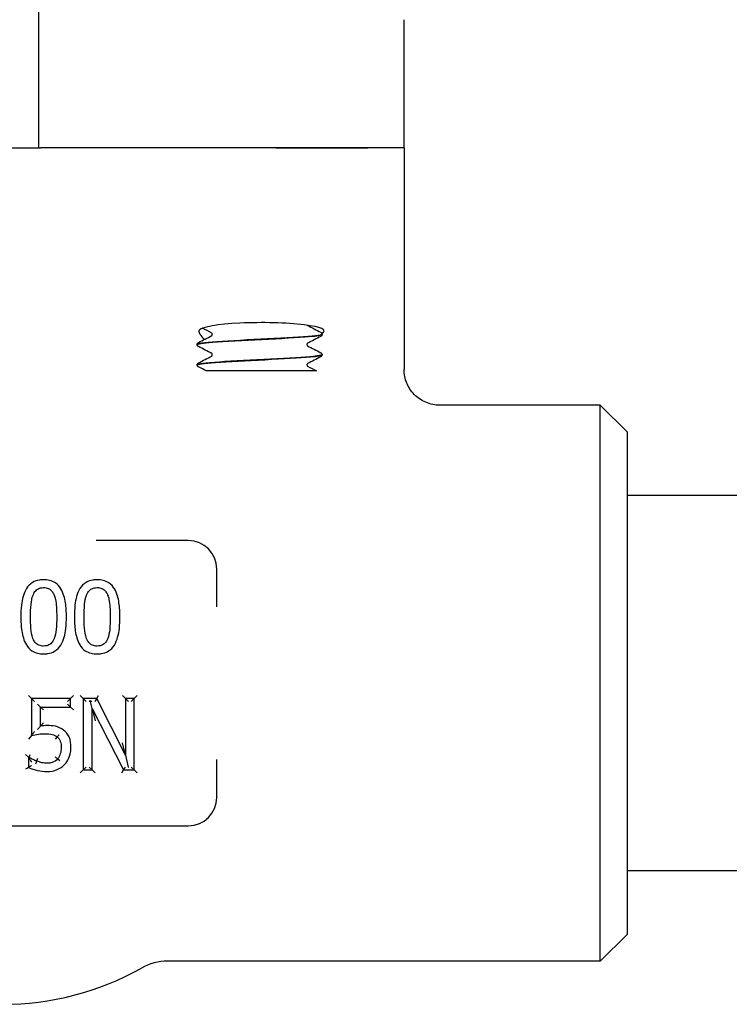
# Model space of a CAD drawing. Header units: inches. Extents: x 24 to 1128, y -94 to 748.
# Tile 451 of 573: x 749.48 to 751.97, y 259.19 to 262.64. Entities that reach past the tile are written whole.
import ezdxf

# ---------------------------------------------------------------- set-up
doc = ezdxf.new("R2010")
doc.units = ezdxf.units.IN
doc.header["$LTSCALE"] = 32
doc.header["$MEASUREMENT"] = 0
doc.layers.add('Visible (ANSI)', color=7, linetype='Continuous', lineweight=30)

msp = doc.modelspace()

# ---------------------------------------------------------------- linework, layer by layer
at = {"layer": 'Visible (ANSI)'}
for p, q in [((749.54999, 262.69202), (749.54999, 262.18862)), ((750.83124, 262.18862), (750.83124, 262.63807)), ((749.29999, 262.18862), (749.54999, 262.18862)), ((749.54999, 262.18862), (749.55677, 262.18862)), ((750.38165, 262.18862), (749.55677, 262.18862)), ((750.38165, 262.18862), (749.55677, 262.18862)), ((750.70388, 262.18862), (750.38165, 262.18862)), ((750.38165, 262.18862), (750.70388, 262.18862)), ((750.83124, 262.18862), (750.70388, 262.18862)), ((750.83124, 262.18862), (750.70388, 262.18862)), ((750.83124, 262.18862), (750.83124, 261.41225)), ((750.54374, 261.53611), (750.54374, 261.53545)), ((750.10624, 261.50036), (750.10624, 261.4997)), ((750.54374, 261.46461), (750.54374, 261.46395)), ((750.10624, 261.42886), (750.10624, 261.4282)), ((750.20213, 261.40737), (750.13771, 261.40737)), ((750.27785, 261.40737), (750.20213, 261.40737)), ((750.36439, 261.40737), (750.27785, 261.40737)), ((750.52479, 261.40737), (750.36439, 261.40737)), ((751.51874, 261.28737), (750.95734, 261.28737)), ((751.61249, 261.19362), (751.51874, 261.28737)), ((751.51874, 259.33987), (751.51874, 261.28737)), ((751.61249, 261.19362), (751.61249, 259.43362)), ((754.17499, 260.97112), (751.61249, 260.97112)), ((750.07499, 260.81362), (749.75214, 260.81362)), ((750.17499, 260.58111), (750.17499, 260.71362)), ((749.52508, 260.25953), (749.51466, 260.26995)), ((749.66224, 260.25953), (749.67265, 260.26995)), ((749.70681, 260.25953), (749.69639, 260.26995)), ((749.75401, 260.25953), (749.7604, 260.26995)), ((749.8547, 260.25953), (749.84428, 260.26995)), ((749.8857, 260.25953), (749.89611, 260.26995)), ((749.52508, 260.25953), (749.52508, 260.13068)), ((749.66224, 260.25953), (749.52508, 260.25953)), ((749.52508, 260.25953), (749.5355, 260.24912)), ((749.55729, 260.23016), (749.54688, 260.24057)), ((749.55729, 260.23016), (749.66224, 260.23016)), ((749.55729, 260.1635), (749.55729, 260.23016)), ((749.55729, 260.23016), (749.56771, 260.21974)), ((749.66224, 260.25953), (749.65182, 260.24912)), ((749.66224, 260.23016), (749.65182, 260.24057)), ((749.66224, 260.23016), (749.66224, 260.25953)), ((749.66224, 260.23016), (749.67265, 260.21974)), ((749.75401, 260.25953), (749.70681, 260.25953)), ((749.70681, 260.25953), (749.70681, 260.00953)), ((749.70681, 260.25953), (749.71722, 260.24912)), ((749.72739, 260.24912), (749.7311, 260.25283)), ((749.7311, 260.25283), (749.73718, 260.24912)), ((749.7378, 260.22509), (749.7311, 260.25283)), ((749.75401, 260.25953), (749.74762, 260.24912)), ((749.8547, 260.0616), (749.75401, 260.25953)), ((749.8547, 260.25953), (749.8547, 260.0616)), ((749.8857, 260.25953), (749.8547, 260.25953)), ((749.8547, 260.25953), (749.86512, 260.24912)), ((749.8857, 260.25953), (749.87528, 260.24912)), ((749.8857, 260.00953), (749.8857, 260.25953)), ((749.7378, 260.00953), (749.7378, 260.22509)), ((749.7378, 260.22509), (749.84842, 260.00953)), ((749.7378, 260.22509), (749.74822, 260.18198)), ((749.54688, 260.15161), (749.55729, 260.1635)), ((749.52508, 260.13068), (749.51466, 260.11773)), ((749.61544, 260.12521), (749.60867, 260.11729)), ((749.8547, 260.0616), (749.84428, 260.10505)), ((749.51475, 260.0539), (749.50433, 260.06432)), ((749.51718, 260.0539), (749.51475, 260.0539)), ((749.51475, 260.0539), (749.51475, 260.01845)), ((749.51475, 260.0539), (749.51658, 260.05207)), ((749.51718, 260.0539), (749.5206, 260.06432)), ((749.8547, 260.0616), (749.86477, 260.0196)), ((749.5406, 260.03073), (749.54412, 260.04053)), ((749.62477, 260.04166), (749.61686, 260.04843)), ((749.70681, 260.00953), (749.71722, 260.01995)), ((749.7378, 260.00953), (749.72739, 260.01995)), ((749.84842, 260.00953), (749.85478, 260.01995)), ((749.8642, 260.01995), (749.86477, 260.0196)), ((749.86477, 260.0196), (749.86512, 260.01995)), ((749.8857, 260.00953), (749.87528, 260.01995)), ((750.17499, 259.91362), (750.17499, 260.04614)), ((749.51475, 260.01845), (749.50433, 260.01196)), ((749.70681, 260.00953), (749.69639, 259.99912)), ((749.70681, 260.00953), (749.7378, 260.00953)), ((749.7378, 260.00953), (749.74822, 259.99912)), ((749.84206, 259.99912), (749.84842, 260.00953)), ((749.84842, 260.00953), (749.8857, 260.00953)), ((749.8857, 260.00953), (749.89611, 259.99912)), ((748.77499, 259.81362), (750.07499, 259.81362)), ((754.17499, 259.65612), (751.61249, 259.65612)), ((751.61249, 259.43362), (751.51874, 259.33987)), ((751.51874, 259.33987), (750.00265, 259.33987))]:
    msp.add_line(p, q, dxfattribs=at)
for centre, radius, start, end in [((750.07499, 260.71362), 0.1, 0, 90), ((750.07499, 259.91362), 0.1, 270, 0), ((750.00265, 259.15237), 0.1875, 90, 119.34483), ((749.42499, 260.17987), 0.99125, 240.65517, 299.34483)]:
    msp.add_arc(centre, radius, start, end, dxfattribs=at)
msp.add_ellipse((750.33216, 261.54792), major_axis=(0.21875, 0), ratio=0.1316525, start_param=6.0040853, end_param=9.3138876, dxfattribs=at)
for points, knots in [([(750.13188, 261.51813), (750.12509, 261.52392), (750.1201, 261.53014), (750.11323, 261.54246), (750.11234, 261.54825), (750.11476, 261.55111)], [0.70379768, 0.70379768, 0.70379768, 0.70379768, 0.82602783, 0.82602783, 0.97703961, 0.97703961, 0.97703961, 0.97703961]), ([(750.15919, 261.53578), (750.15919, 261.53716), (750.15862, 261.53846), (750.15769, 261.53974), (750.15734, 261.54002), (750.15702, 261.54025), (750.15696, 261.54028), (750.15696, 261.54028)], [0, 0, 0, 0, 0.022828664, 0.022828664, 0.041633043, 0.041633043, 0.054614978, 0.054614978, 0.054614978, 0.054614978]), ([(750.49238, 261.56753), (750.49257, 261.56735), (750.49272, 261.56723), (750.49295, 261.56707), (750.49301, 261.56703), (750.49301, 261.56703)], [0.031449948, 0.031449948, 0.031449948, 0.031449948, 0.041633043, 0.041633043, 0.054614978, 0.054614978, 0.054614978, 0.054614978]), ([(750.53903, 261.54292), (750.53981, 261.54251), (750.54065, 261.54201), (750.54205, 261.54057), (750.54255, 261.53993), (750.54338, 261.53827), (750.54369, 261.53722), (750.54373, 261.53614)], [0, 0, 0, 0, 0.028459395, 0.028459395, 0.043235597, 0.043235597, 0.058545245, 0.058545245, 0.058545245, 0.058545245]), ([(750.10624, 261.50039), (750.1063, 261.50185), (750.10684, 261.50322), (750.10809, 261.50509), (750.10876, 261.5057), (750.10992, 261.5066), (750.11044, 261.50691), (750.11094, 261.50717)], [0, 0, 0, 0, 0.020588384, 0.020588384, 0.04017257, 0.04017257, 0.058516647, 0.058516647, 0.058516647, 0.058516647]), ([(750.10635, 261.49967), (750.1065, 261.50242), (750.12594, 261.50517), (750.16088, 261.50792), (750.20345, 261.51127), (750.26823, 261.51462), (750.33258, 261.51797), (750.39692, 261.52132), (750.45958, 261.52466), (750.4987, 261.52801), (750.52765, 261.53049), (750.54329, 261.53297), (750.54354, 261.53545)], [8.1371759, 8.1371759, 8.1371759, 8.1371759, 8.8619138, 8.8619138, 8.8619138, 9.7450261, 9.7450261, 9.7450261, 10.627867, 10.627867, 10.627867, 11.2810852, 11.2810852, 11.2810852, 11.2810852]), ([(750.54352, 261.53614), (750.54365, 261.53522), (750.54167, 261.5343), (750.53747, 261.53339), (750.52229, 261.53006), (750.47842, 261.52673), (750.42098, 261.52341), (750.36364, 261.52009), (750.29387, 261.51677), (750.23563, 261.51345), (750.17748, 261.51014), (750.13192, 261.50682), (750.11454, 261.50351), (750.10904, 261.50246), (750.10639, 261.50141), (750.10648, 261.50036)], [-17.5665871, -17.5665871, -17.5665871, -17.5665871, -17.3244424, -17.3244424, -17.3244424, -16.4477493, -16.4477493, -16.4477493, -15.5726718, -15.5726718, -15.5726718, -14.6990684, -14.6990684, -14.6990684, -14.4226778, -14.4226778, -14.4226778, -14.4226778]), ([(750.15696, 261.53128), (750.15696, 261.53128), (750.1572, 261.53138), (750.15796, 261.53217), (750.15833, 261.53263), (750.15895, 261.53396), (750.15919, 261.53486), (750.15919, 261.53578)], [0.002645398, 0.002645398, 0.002645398, 0.002645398, 0.027589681, 0.027589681, 0.042171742, 0.042171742, 0.057287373, 0.057287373, 0.057287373, 0.057287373]), ([(750.49301, 261.50453), (750.49301, 261.50453), (750.49277, 261.50443), (750.49201, 261.50364), (750.49164, 261.50318), (750.49102, 261.50185), (750.49078, 261.50095), (750.49078, 261.50003)], [0.002645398, 0.002645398, 0.002645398, 0.002645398, 0.027589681, 0.027589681, 0.042171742, 0.042171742, 0.057287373, 0.057287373, 0.057287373, 0.057287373]), ([(750.54373, 261.53542), (750.54367, 261.53396), (750.54313, 261.53259), (750.54188, 261.53072), (750.54121, 261.53011), (750.54005, 261.52921), (750.53953, 261.5289), (750.53903, 261.52864)], [0, 0, 0, 0, 0.020588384, 0.020588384, 0.04017257, 0.04017257, 0.058516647, 0.058516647, 0.058516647, 0.058516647]), ([(750.11094, 261.49289), (750.11016, 261.4933), (750.10932, 261.4938), (750.10792, 261.49525), (750.10742, 261.49588), (750.10659, 261.49754), (750.10628, 261.49859), (750.10624, 261.49967)], [0, 0, 0, 0, 0.028459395, 0.028459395, 0.043235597, 0.043235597, 0.058545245, 0.058545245, 0.058545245, 0.058545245]), ([(750.15919, 261.46428), (750.15919, 261.46566), (750.15862, 261.46696), (750.15769, 261.46824), (750.15734, 261.46852), (750.15702, 261.46875), (750.15696, 261.46878), (750.15696, 261.46878)], [0, 0, 0, 0, 0.022828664, 0.022828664, 0.041633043, 0.041633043, 0.054614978, 0.054614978, 0.054614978, 0.054614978]), ([(750.49078, 261.50003), (750.49078, 261.49865), (750.49135, 261.49735), (750.49228, 261.49607), (750.49263, 261.4958), (750.49295, 261.49557), (750.49301, 261.49553), (750.49301, 261.49553)], [0, 0, 0, 0, 0.022828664, 0.022828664, 0.041633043, 0.041633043, 0.054614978, 0.054614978, 0.054614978, 0.054614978]), ([(750.53903, 261.47142), (750.53981, 261.47101), (750.54065, 261.47051), (750.54205, 261.46907), (750.54255, 261.46843), (750.54338, 261.46677), (750.54369, 261.46572), (750.54373, 261.46464)], [0, 0, 0, 0, 0.028459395, 0.028459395, 0.043235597, 0.043235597, 0.058545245, 0.058545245, 0.058545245, 0.058545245]), ([(750.10624, 261.42889), (750.1063, 261.43035), (750.10684, 261.43172), (750.10809, 261.43359), (750.10876, 261.4342), (750.10992, 261.4351), (750.11044, 261.43541), (750.11094, 261.43567)], [0, 0, 0, 0, 0.020588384, 0.020588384, 0.04017257, 0.04017257, 0.058516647, 0.058516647, 0.058516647, 0.058516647]), ([(750.10627, 261.42817), (750.10635, 261.43115), (750.12955, 261.43413), (750.16996, 261.43711), (750.21476, 261.44041), (750.27989, 261.44371), (750.34317, 261.44702), (750.40644, 261.45032), (750.4667, 261.45362), (750.50343, 261.45693), (750.52944, 261.45927), (750.54323, 261.46161), (750.54344, 261.46395)], [1.8539906, 1.8539906, 1.8539906, 1.8539906, 2.6394946, 2.6394946, 2.6394946, 3.5103246, 3.5103246, 3.5103246, 4.381086, 4.381086, 4.381086, 4.9978999, 4.9978999, 4.9978999, 4.9978999]), ([(750.54369, 261.46464), (750.54373, 261.46431), (750.54349, 261.46398), (750.54295, 261.46365), (750.53754, 261.46033), (750.50277, 261.45701), (750.45055, 261.4537), (750.39849, 261.45039), (750.33008, 261.44708), (750.26865, 261.44378), (750.20663, 261.44044), (750.15292, 261.4371), (750.12616, 261.43376), (750.11308, 261.43213), (750.10656, 261.4305), (750.10656, 261.42886)], [-11.2834018, -11.2834018, -11.2834018, -11.2834018, -11.1962178, -11.1962178, -11.1962178, -10.321672, -10.321672, -10.321672, -9.4498406, -9.4498406, -9.4498406, -8.569564, -8.569564, -8.569564, -8.1394925, -8.1394925, -8.1394925, -8.1394925]), ([(750.15696, 261.45978), (750.15696, 261.45978), (750.1572, 261.45988), (750.15796, 261.46067), (750.15833, 261.46113), (750.15895, 261.46246), (750.15919, 261.46336), (750.15919, 261.46428)], [0.002645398, 0.002645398, 0.002645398, 0.002645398, 0.027589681, 0.027589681, 0.042171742, 0.042171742, 0.057287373, 0.057287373, 0.057287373, 0.057287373]), ([(750.54373, 261.46392), (750.54367, 261.46246), (750.54313, 261.46109), (750.54188, 261.45922), (750.54121, 261.45861), (750.54005, 261.45771), (750.53953, 261.4574), (750.53903, 261.45714)], [0, 0, 0, 0, 0.020588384, 0.020588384, 0.04017257, 0.04017257, 0.058516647, 0.058516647, 0.058516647, 0.058516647]), ([(750.11094, 261.42139), (750.11016, 261.4218), (750.10932, 261.4223), (750.10792, 261.42375), (750.10742, 261.42438), (750.10659, 261.42604), (750.10628, 261.42709), (750.10624, 261.42817)], [0, 0, 0, 0, 0.028459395, 0.028459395, 0.043235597, 0.043235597, 0.058545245, 0.058545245, 0.058545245, 0.058545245]), ([(750.49301, 261.43303), (750.49301, 261.43303), (750.49277, 261.43293), (750.49201, 261.43214), (750.49164, 261.43168), (750.49102, 261.43035), (750.49078, 261.42945), (750.49078, 261.42853)], [0.002645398, 0.002645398, 0.002645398, 0.002645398, 0.027589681, 0.027589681, 0.042171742, 0.042171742, 0.057287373, 0.057287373, 0.057287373, 0.057287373]), ([(750.49078, 261.42853), (750.49078, 261.42715), (750.49135, 261.42585), (750.49228, 261.42457), (750.49263, 261.4243), (750.49295, 261.42407), (750.49301, 261.42403), (750.49301, 261.42403)], [0, 0, 0, 0, 0.022828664, 0.022828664, 0.041633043, 0.041633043, 0.054614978, 0.054614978, 0.054614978, 0.054614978]), ([(750.95734, 261.28737), (750.95723, 261.28737), (750.95713, 261.28737), (750.94847, 261.2874), (750.93995, 261.28828), (750.92321, 261.29173), (750.91505, 261.29429), (750.89217, 261.3041), (750.87852, 261.31339), (750.85568, 261.33658), (750.84666, 261.35021), (750.83439, 261.38013), (750.83124, 261.39611), (750.83124, 261.41225)], [-0.00080906, -0.00080906, -0.00080906, -0.00080906, 0, 0, 0.06513682, 0.06513682, 0.13017613, 0.13017613, 0.25481643, 0.25481643, 0.37825086, 0.37825086, 0.50129539, 0.50129539, 0.50129539, 0.50129539]), ([(749.56813, 260.67622), (749.5632, 260.67622), (749.55813, 260.67588), (749.54491, 260.67369), (749.53674, 260.67103), (749.52028, 260.66119), (749.51296, 260.6534), (749.50766, 260.64492), (749.50219, 260.63616), (749.49876, 260.62701), (749.49327, 260.60761), (749.4915, 260.59738), (749.48867, 260.5734), (749.48811, 260.55961), (749.48811, 260.54595)], [-0.39762782, -0.39762782, -0.39762782, -0.39762782, -0.36373585, -0.36373585, -0.30950871, -0.30950871, -0.24393732, -0.24393732, -0.24393732, -0.1766061, -0.1766061, -0.10179305, -0.10179305, 0, 0, 0, 0]), ([(749.64795, 260.54615), (749.64795, 260.5623), (749.64713, 260.57882), (749.64194, 260.61162), (749.63786, 260.62829), (749.62861, 260.6438), (749.62382, 260.65181), (749.61732, 260.65934), (749.59672, 260.67332), (749.5818, 260.67622), (749.56813, 260.67622)], [-0.3955508, -0.3955508, -0.3955508, -0.3955508, -0.2754195, -0.2754195, -0.15529321, -0.15529321, -0.15529321, -0.09373364, -0.09373364, 0, 0, 0, 0]), ([(749.75573, 260.67622), (749.75081, 260.67622), (749.74573, 260.67588), (749.73251, 260.67369), (749.72434, 260.67103), (749.70788, 260.66119), (749.70056, 260.6534), (749.69526, 260.64492), (749.68979, 260.63616), (749.68636, 260.62701), (749.68087, 260.60761), (749.6791, 260.59738), (749.67627, 260.5734), (749.67571, 260.55961), (749.67571, 260.54595)], [-0.39762782, -0.39762782, -0.39762782, -0.39762782, -0.36373585, -0.36373585, -0.30950871, -0.30950871, -0.24393732, -0.24393732, -0.24393732, -0.1766061, -0.1766061, -0.10179305, -0.10179305, 0, 0, 0, 0]), ([(749.83555, 260.54615), (749.83555, 260.5623), (749.83473, 260.57882), (749.82954, 260.61162), (749.82547, 260.62829), (749.81621, 260.6438), (749.81142, 260.65181), (749.80492, 260.65934), (749.78432, 260.67332), (749.7694, 260.67622), (749.75573, 260.67622)], [-0.3955508, -0.3955508, -0.3955508, -0.3955508, -0.2754195, -0.2754195, -0.15529321, -0.15529321, -0.15529321, -0.09373364, -0.09373364, 0, 0, 0, 0]), ([(749.53085, 260.62212), (749.53155, 260.62387), (749.53232, 260.62557), (749.53578, 260.63237), (749.53913, 260.63688), (749.54726, 260.6438), (749.55197, 260.64609), (749.56078, 260.64811), (749.56443, 260.64846), (749.56813, 260.64846)], [-0.15519829, -0.15519829, -0.15519829, -0.15519829, -0.13862551, -0.13862551, -0.08628485, -0.08628485, -0.03318648, -0.03318648, 0, 0, 0, 0]), ([(749.56813, 260.64846), (749.57096, 260.64846), (749.57374, 260.64826), (749.57916, 260.64735), (749.58177, 260.64663), (749.58799, 260.64411), (749.59138, 260.64184), (749.59764, 260.63573), (749.60039, 260.63181), (749.60341, 260.62584), (749.60414, 260.6242), (749.6048, 260.62253)], [-0.15345791, -0.15345791, -0.15345791, -0.15345791, -0.12815919, -0.12815919, -0.10190337, -0.10190337, -0.06065975, -0.06065975, -0.01592257, -0.01592257, 0, 0, 0, 0]), ([(749.71846, 260.62212), (749.71916, 260.62387), (749.71992, 260.62557), (749.72339, 260.63237), (749.72673, 260.63688), (749.73486, 260.6438), (749.73958, 260.64609), (749.74839, 260.64811), (749.75203, 260.64846), (749.75573, 260.64846)], [-0.15519829, -0.15519829, -0.15519829, -0.15519829, -0.13862551, -0.13862551, -0.08628485, -0.08628485, -0.03318648, -0.03318648, 0, 0, 0, 0]), ([(749.75573, 260.64846), (749.75856, 260.64846), (749.76134, 260.64826), (749.76676, 260.64735), (749.76937, 260.64663), (749.77559, 260.64411), (749.77898, 260.64184), (749.78524, 260.63573), (749.78799, 260.63181), (749.79101, 260.62584), (749.79174, 260.6242), (749.7924, 260.62253)], [-0.15345791, -0.15345791, -0.15345791, -0.15345791, -0.12815919, -0.12815919, -0.10190337, -0.10190337, -0.06065975, -0.06065975, -0.01592257, -0.01592257, 0, 0, 0, 0]), ([(749.52214, 260.54595), (749.52214, 260.56071), (749.52261, 260.57544), (749.52397, 260.58991), (749.52503, 260.60123), (749.52702, 260.61247), (749.53085, 260.62212)], [-0.20539702, -0.20539702, -0.20539702, -0.20539702, -0.0911634, -0.0911634, -0.0911634, 0, 0, 0, 0]), ([(749.6048, 260.62253), (749.6067, 260.61774), (749.60817, 260.61258), (749.61116, 260.5987), (749.61214, 260.58974), (749.61363, 260.56925), (749.61392, 260.55771), (749.61392, 260.54615)], [-0.20607527, -0.20607527, -0.20607527, -0.20607527, -0.16123509, -0.16123509, -0.08949082, -0.08949082, 0, 0, 0, 0]), ([(749.70974, 260.54595), (749.70974, 260.56071), (749.71021, 260.57544), (749.71157, 260.58991), (749.71263, 260.60123), (749.71462, 260.61247), (749.71846, 260.62212)], [-0.20539702, -0.20539702, -0.20539702, -0.20539702, -0.0911634, -0.0911634, -0.0911634, 0, 0, 0, 0]), ([(749.7924, 260.62253), (749.7943, 260.61774), (749.79577, 260.61258), (749.79876, 260.5987), (749.79974, 260.58974), (749.80123, 260.56925), (749.80152, 260.55771), (749.80152, 260.54615)], [-0.20607527, -0.20607527, -0.20607527, -0.20607527, -0.16123509, -0.16123509, -0.08949082, -0.08949082, 0, 0, 0, 0]), ([(749.48811, 260.54595), (749.48811, 260.52976), (749.48892, 260.51321), (749.49407, 260.48032), (749.49807, 260.46358), (749.50745, 260.448), (749.51213, 260.44023), (749.51845, 260.43295), (749.53897, 260.41883), (749.55421, 260.41588), (749.56813, 260.41588)], [-0.39636224, -0.39636224, -0.39636224, -0.39636224, -0.27588328, -0.27588328, -0.15540931, -0.15540931, -0.15540931, -0.09572801, -0.09572801, 0, 0, 0, 0]), ([(749.53065, 260.47058), (749.52638, 260.48175), (749.52433, 260.49392), (749.5224, 260.51963), (749.52214, 260.53279), (749.52214, 260.54595)], [-0.2030371, -0.2030371, -0.2030371, -0.2030371, -0.10151855, -0.10151855, 0, 0, 0, 0]), ([(749.56813, 260.41588), (749.57301, 260.41588), (749.57803, 260.41622), (749.59112, 260.4184), (749.59921, 260.42105), (749.61569, 260.43089), (749.62307, 260.4388), (749.6284, 260.44739), (749.63379, 260.45607), (749.63722, 260.46515), (749.64278, 260.48463), (749.64457, 260.49501), (749.64739, 260.519), (749.64795, 260.53264), (749.64795, 260.54615)], [-0.3969343, -0.3969343, -0.3969343, -0.3969343, -0.36344063, -0.36344063, -0.30985076, -0.30985076, -0.24348635, -0.24348635, -0.24348635, -0.17661505, -0.17661505, -0.10067261, -0.10067261, 0, 0, 0, 0]), ([(749.61392, 260.54615), (749.61392, 260.53108), (749.61345, 260.51603), (749.61189, 260.50138), (749.61072, 260.49035), (749.60871, 260.4794), (749.605, 260.46998)], [-0.20539024, -0.20539024, -0.20539024, -0.20539024, -0.08874744, -0.08874744, -0.08874744, 0, 0, 0, 0]), ([(749.67571, 260.54595), (749.67571, 260.52976), (749.67652, 260.51321), (749.68167, 260.48032), (749.68567, 260.46358), (749.69506, 260.448), (749.69974, 260.44023), (749.70605, 260.43295), (749.72657, 260.41883), (749.74181, 260.41588), (749.75573, 260.41588)], [-0.39636224, -0.39636224, -0.39636224, -0.39636224, -0.27588328, -0.27588328, -0.15540931, -0.15540931, -0.15540931, -0.09572801, -0.09572801, 0, 0, 0, 0]), ([(749.71825, 260.47058), (749.71398, 260.48175), (749.71193, 260.49392), (749.71, 260.51963), (749.70974, 260.53279), (749.70974, 260.54595)], [-0.2030371, -0.2030371, -0.2030371, -0.2030371, -0.10151855, -0.10151855, 0, 0, 0, 0]), ([(749.75573, 260.41588), (749.76061, 260.41588), (749.76564, 260.41622), (749.77872, 260.4184), (749.78681, 260.42105), (749.8033, 260.43089), (749.81068, 260.4388), (749.816, 260.44739), (749.82139, 260.45607), (749.82482, 260.46515), (749.83038, 260.48463), (749.83217, 260.49501), (749.83499, 260.519), (749.83555, 260.53264), (749.83555, 260.54615)], [-0.3969343, -0.3969343, -0.3969343, -0.3969343, -0.36344063, -0.36344063, -0.30985076, -0.30985076, -0.24348635, -0.24348635, -0.24348635, -0.17661505, -0.17661505, -0.10067261, -0.10067261, 0, 0, 0, 0]), ([(749.80152, 260.54615), (749.80152, 260.53108), (749.80105, 260.51603), (749.79949, 260.50138), (749.79832, 260.49035), (749.79631, 260.4794), (749.7926, 260.46998)], [-0.20539024, -0.20539024, -0.20539024, -0.20539024, -0.08874744, -0.08874744, -0.08874744, 0, 0, 0, 0]), ([(749.56813, 260.44364), (749.56526, 260.44364), (749.56242, 260.44385), (749.55681, 260.44478), (749.55408, 260.44554), (749.54762, 260.44821), (749.54415, 260.4506), (749.53778, 260.45698), (749.535, 260.46104), (749.53203, 260.46715), (749.53131, 260.46884), (749.53065, 260.47058)], [-0.1574704, -0.1574704, -0.1574704, -0.1574704, -0.13181294, -0.13181294, -0.10432668, -0.10432668, -0.0618117, -0.0618117, -0.01648612, -0.01648612, 0, 0, 0, 0]), ([(749.605, 260.46998), (749.60435, 260.46828), (749.60363, 260.46663), (749.60026, 260.45977), (749.5969, 260.45517), (749.58876, 260.44828), (749.58406, 260.446), (749.57537, 260.44399), (749.57178, 260.44364), (749.56813, 260.44364)], [-0.15478626, -0.15478626, -0.15478626, -0.15478626, -0.13870733, -0.13870733, -0.08539549, -0.08539549, -0.03284442, -0.03284442, 0, 0, 0, 0]), ([(749.75573, 260.44364), (749.75286, 260.44364), (749.75002, 260.44385), (749.74441, 260.44478), (749.74168, 260.44554), (749.73522, 260.44821), (749.73175, 260.4506), (749.72538, 260.45698), (749.7226, 260.46104), (749.71963, 260.46715), (749.71891, 260.46884), (749.71825, 260.47058)], [-0.1574704, -0.1574704, -0.1574704, -0.1574704, -0.13181294, -0.13181294, -0.10432668, -0.10432668, -0.0618117, -0.0618117, -0.01648612, -0.01648612, 0, 0, 0, 0]), ([(749.7926, 260.46998), (749.79195, 260.46828), (749.79123, 260.46663), (749.78786, 260.45977), (749.7845, 260.45517), (749.77636, 260.44828), (749.77166, 260.446), (749.76297, 260.44399), (749.75938, 260.44364), (749.75573, 260.44364)], [-0.15478626, -0.15478626, -0.15478626, -0.15478626, -0.13870733, -0.13870733, -0.08539549, -0.08539549, -0.03284442, -0.03284442, 0, 0, 0, 0]), ([(749.55729, 260.1635), (749.55729, 260.1635), (749.55741, 260.16364), (749.55789, 260.16419), (749.55828, 260.16463), (749.55941, 260.1659), (749.56022, 260.16681), (749.56204, 260.16884), (749.56309, 260.16999), (749.56528, 260.17238), (749.56646, 260.17364), (749.56766, 260.17491), (749.56768, 260.17494), (749.56771, 260.17497)], [0, 0, 0, 0, 0.006931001, 0.006931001, 0.015008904, 0.015008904, 0.026274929, 0.026274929, 0.038566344, 0.038566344, 0.051474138, 0.051474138, 0.051751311, 0.051751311, 0.051751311, 0.051751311]), ([(749.57998, 260.16492), (749.57634, 260.16492), (749.57278, 260.1648), (749.56925, 260.16462), (749.56523, 260.16441), (749.56124, 260.16403), (749.55729, 260.1635)], [-0.054269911, -0.054269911, -0.054269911, -0.054269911, -0.028353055, -0.028353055, -0.028353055, 0, 0, 0, 0]), ([(749.63792, 260.14932), (749.62973, 260.1556), (749.61901, 260.16058), (749.5991, 260.16447), (749.58945, 260.16492), (749.57998, 260.16492)], [-0.1378587, -0.1378587, -0.1378587, -0.1378587, -0.06892935, -0.06892935, 0, 0, 0, 0]), ([(749.5355, 260.1433), (749.53547, 260.14327), (749.53545, 260.14324), (749.5342, 260.14175), (749.53296, 260.14028), (749.53067, 260.13752), (749.52958, 260.1362), (749.52778, 260.13401), (749.52702, 260.13308), (749.52598, 260.1318), (749.52562, 260.13136), (749.52519, 260.13082), (749.52508, 260.13068), (749.52508, 260.13068)], [-0.000292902, -0.000292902, -0.000292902, -0.000292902, 0, 0, 0.01451739, 0.01451739, 0.02814407, 0.02814407, 0.039380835, 0.039380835, 0.047240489, 0.047240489, 0.053920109, 0.053920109, 0.053920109, 0.053920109]), ([(749.52508, 260.13068), (749.53307, 260.13244), (749.54181, 260.13393), (749.55808, 260.13619), (749.56631, 260.13676), (749.57451, 260.13676)], [-0.13237563, -0.13237563, -0.13237563, -0.13237563, -0.06618782, -0.06618782, 0, 0, 0, 0]), ([(749.57451, 260.13676), (749.5825, 260.13676), (749.59042, 260.13598), (749.59781, 260.13413), (749.60454, 260.13245), (749.61064, 260.12946), (749.61544, 260.12521)], [-0.12904291, -0.12904291, -0.12904291, -0.12904291, -0.06302328, -0.06302328, -0.06302328, 0, 0, 0, 0]), ([(749.6222, 260.13314), (749.62219, 260.13312), (749.62217, 260.1331), (749.62126, 260.13203), (749.62037, 260.131), (749.61874, 260.12908), (749.61801, 260.12822), (749.61677, 260.12677), (749.61628, 260.1262), (749.61561, 260.12542), (749.61544, 260.12521), (749.61544, 260.12521)], [-0.000192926, -0.000192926, -0.000192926, -0.000192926, 0, 0, 0.010495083, 0.010495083, 0.020832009, 0.020832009, 0.031167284, 0.031167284, 0.041501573, 0.041501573, 0.041501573, 0.041501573]), ([(749.61544, 260.12521), (749.62038, 260.12114), (749.62425, 260.11564), (749.62874, 260.10384), (749.62962, 260.09655), (749.62962, 260.08915)], [-0.12473905, -0.12473905, -0.12473905, -0.12473905, -0.06236953, -0.06236953, 0, 0, 0, 0]), ([(749.66365, 260.08895), (749.66365, 260.10075), (749.66289, 260.11327), (749.65697, 260.12582), (749.65269, 260.1349), (749.64596, 260.14326), (749.63792, 260.14932)], [-0.14837737, -0.14837737, -0.14837737, -0.14837737, -0.06455875, -0.06455875, -0.06455875, 0, 0, 0, 0]), ([(749.62962, 260.08915), (749.62962, 260.08099), (749.62869, 260.07294), (749.62638, 260.06585), (749.62428, 260.05943), (749.62106, 260.05345), (749.61686, 260.04843)], [-0.12855681, -0.12855681, -0.12855681, -0.12855681, -0.06049468, -0.06049468, -0.06049468, 0, 0, 0, 0]), ([(749.64157, 260.02878), (749.64515, 260.03264), (749.64837, 260.03691), (749.65547, 260.04868), (749.65862, 260.05639), (749.66276, 260.07253), (749.66365, 260.08087), (749.66365, 260.08895)], [-0.14603679, -0.14603679, -0.14603679, -0.14603679, -0.11135425, -0.11135425, -0.05586219, -0.05586219, 0, 0, 0, 0]), ([(749.51718, 260.0539), (749.51718, 260.0539), (749.5171, 260.05366), (749.51685, 260.0529), (749.51673, 260.05252), (749.51658, 260.05207)], [0, 0, 0, 0, 0.009850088, 0.009850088, 0.016102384, 0.016102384, 0.016102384, 0.016102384]), ([(749.54412, 260.04053), (749.54349, 260.04077), (749.54286, 260.04101), (749.54159, 260.04149), (749.54096, 260.04174), (749.54034, 260.04199), (749.53618, 260.04364), (749.53212, 260.04544), (749.52822, 260.04742), (749.52415, 260.04948), (749.52017, 260.0517), (749.51718, 260.0539)], [-0.083929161, -0.083929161, -0.083929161, -0.083929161, -0.07847822, -0.07847822, -0.073027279, -0.073027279, -0.073027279, -0.036917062, -0.036917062, -0.036917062, 0, 0, 0, 0]), ([(749.61686, 260.04843), (749.61686, 260.04843), (749.61665, 260.0486), (749.61587, 260.04927), (749.6153, 260.04976), (749.61385, 260.051), (749.61299, 260.05174), (749.61108, 260.05337), (749.61004, 260.05426), (749.60897, 260.05517), (749.60896, 260.05518), (749.60894, 260.0552)], [-0.041500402, -0.041500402, -0.041500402, -0.041500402, -0.031165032, -0.031165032, -0.020829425, -0.020829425, -0.010493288, -0.010493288, 0, 0, 0.000192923, 0.000192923, 0.000192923, 0.000192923]), ([(749.52516, 260.02518), (749.52514, 260.02516), (749.52511, 260.02514), (749.52421, 260.02453), (749.52332, 260.02395), (749.52161, 260.02282), (749.52078, 260.02228), (749.51889, 260.02106), (749.51787, 260.02041), (749.5163, 260.01942), (749.51571, 260.01905), (749.51494, 260.01857), (749.51475, 260.01845), (749.51475, 260.01845)], [-0.000231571, -0.000231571, -0.000231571, -0.000231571, 0, 0, 0.00809933, 0.00809933, 0.016011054, 0.016011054, 0.027158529, 0.027158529, 0.036723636, 0.036723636, 0.045624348, 0.045624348, 0.045624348, 0.045624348]), ([(749.51658, 260.05207), (749.51681, 260.05162), (749.51705, 260.05118), (749.51821, 260.049), (749.5194, 260.04688), (749.52215, 260.0422), (749.52362, 260.03978), (749.52511, 260.03738), (749.52514, 260.03734), (749.52516, 260.0373)], [0.00682008, 0.00682008, 0.00682008, 0.00682008, 0.011641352, 0.011641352, 0.032741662, 0.032741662, 0.053679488, 0.053679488, 0.054038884, 0.054038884, 0.054038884, 0.054038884]), ([(749.54412, 260.04053), (749.54412, 260.04053), (749.54421, 260.04078), (749.54456, 260.04175), (749.54482, 260.04246), (749.54546, 260.04425), (749.54585, 260.04532), (749.5467, 260.04768), (749.54716, 260.04897), (749.54763, 260.05029), (749.54764, 260.05031), (749.54765, 260.05033)], [0, 0, 0, 0, 0.010335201, 0.010335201, 0.020670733, 0.020670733, 0.031006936, 0.031006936, 0.041500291, 0.041500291, 0.041693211, 0.041693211, 0.041693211, 0.041693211]), ([(749.58079, 260.03324), (749.57438, 260.03324), (749.56807, 260.0338), (749.56226, 260.03516), (749.55625, 260.03657), (749.55017, 260.03843), (749.54412, 260.04053)], [-0.10419022, -0.10419022, -0.10419022, -0.10419022, -0.05077022, -0.05077022, -0.05077022, 0, 0, 0, 0]), ([(749.58019, 260.00427), (749.59179, 260.00427), (749.60409, 260.00613), (749.61534, 260.01085), (749.6249, 260.01486), (749.6342, 260.02084), (749.64157, 260.02878)], [-0.1503462, -0.1503462, -0.1503462, -0.1503462, -0.06994866, -0.06994866, -0.06994866, 0, 0, 0, 0]), ([(749.61686, 260.04843), (749.61168, 260.04249), (749.60523, 260.03832), (749.59206, 260.03411), (749.58642, 260.03324), (749.58079, 260.03324)], [-0.12444112, -0.12444112, -0.12444112, -0.12444112, -0.05081973, -0.05081973, 0, 0, 0, 0]), ([(749.51475, 260.01845), (749.52523, 260.01329), (749.53596, 260.01012), (749.55779, 260.00546), (749.56903, 260.00427), (749.58019, 260.00427)], [-0.15898427, -0.15898427, -0.15898427, -0.15898427, -0.07949214, -0.07949214, 0, 0, 0, 0])]:
    msp.add_open_spline(points, degree=3, knots=knots, dxfattribs=at)
for points in [[(750.15697, 261.54027), (750.14627, 261.54589), (750.13556, 261.5515), (750.12485, 261.55711)], [(750.493, 261.56704), (750.50834, 261.55899), (750.52368, 261.55095), (750.53903, 261.54292)], [(750.11094, 261.50717), (750.12629, 261.5152), (750.14163, 261.52324), (750.15697, 261.53129)], [(750.53903, 261.52864), (750.52368, 261.52061), (750.50834, 261.51257), (750.493, 261.50452)], [(750.15697, 261.46877), (750.14163, 261.47682), (750.12629, 261.48486), (750.11094, 261.49289)], [(750.493, 261.49554), (750.50834, 261.48749), (750.52368, 261.47945), (750.53903, 261.47142)], [(750.11094, 261.43567), (750.12629, 261.4437), (750.14163, 261.45174), (750.15697, 261.45979)], [(750.53903, 261.45714), (750.52368, 261.44911), (750.50834, 261.44107), (750.493, 261.43302)], [(750.13771, 261.40737), (750.12879, 261.41205), (750.11987, 261.41672), (750.11094, 261.42139)], [(750.493, 261.42404), (750.50359, 261.41848), (750.51419, 261.41292), (750.52479, 261.40737)]]:
    msp.add_open_spline(points, degree=3, dxfattribs=at)

doc.saveas('drawing.dxf')
